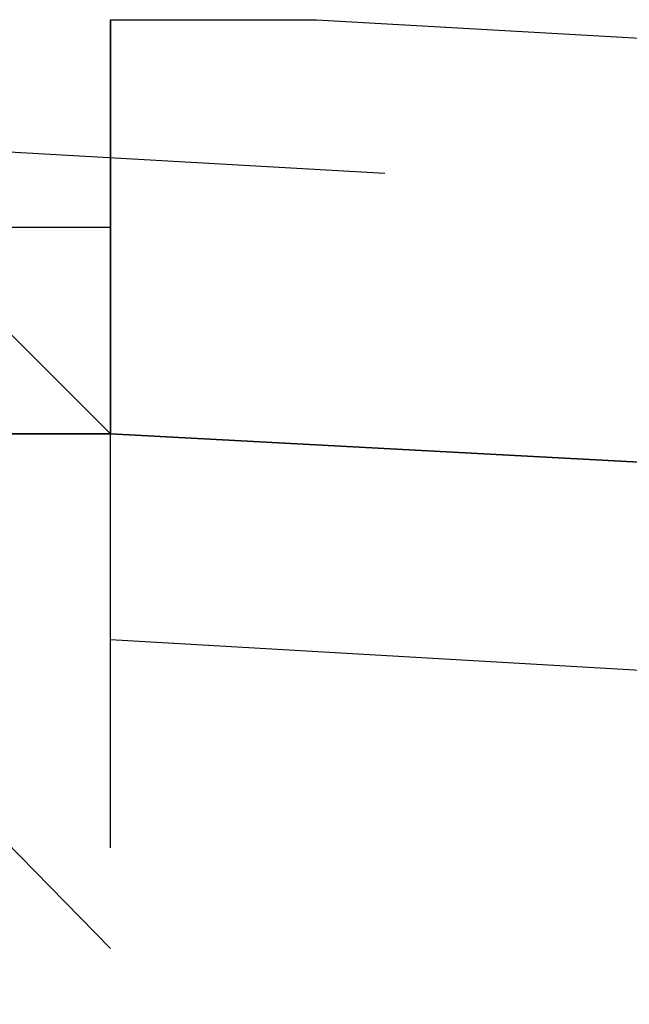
# Model space of a CAD drawing. Header units: feet. Extents: x -79 to 198, y -22 to 181.
# Tile 720 of 982: x 91.7141 to 91.7535, y 153.9943 to 154.0578. Entities that reach past the tile are written whole.
import ezdxf

# ---------------------------------------------------------------- set-up
doc = ezdxf.new("R2010")
doc.units = ezdxf.units.FT
doc.layers.add('A-LINEA', color=7, linetype='CONTINUOUS')

msp = doc.modelspace()

# ---------------------------------------------------------------- linework, layer by layer
at = {"layer": 'A-LINEA'}
for p, q in [((91.72, 154.0578), (91.72, 154.0578)), ((91.72, 154.0578), (91.72, 154.0578)), ((91.72, 154.0578), (91.72, 154.0444)), ((91.72, 154.0578), (91.72, 154.0578)), ((91.72, 154.0578), (91.72, 154.0578)), ((91.72, 154.0578), (91.72, 154.0578)), ((91.72, 154.0578), (91.72, 154.0444)), ((91.72, 154.0578), (91.72, 154.0578)), ((91.72, 154.0578), (91.72, 154.0578)), ((91.72, 154.0444), (91.72, 154.0578)), ((91.72, 154.0578), (91.72, 154.0578)), ((91.72, 154.0578), (91.72, 154.0578)), ((91.72, 154.0578), (91.72, 154.0578)), ((91.72, 154.0578), (91.72, 154.0578)), ((91.72, 154.0578), (91.72, 154.0444)), ((91.72, 154.0578), (91.72, 154.0578)), ((91.72, 154.0578), (91.72, 154.0578)), ((91.72, 154.0578), (91.72, 154.0578)), ((91.72, 154.0578), (91.72, 154.0444)), ((91.72, 154.0578), (91.72, 154.0578)), ((91.72, 154.0578), (91.72, 154.0578)), ((91.72, 154.0444), (91.72, 154.0578)), ((91.72, 154.0578), (91.72, 154.0578)), ((91.72, 154.0578), (91.72, 154.0578)), ((91.6798, 154.0512), (91.7377, 154.0479)), ((91.6798, 154.0512), (91.7377, 154.0479)), ((91.72, 154.0444), (91.7067, 154.0444)), ((91.72, 154.0444), (91.7067, 154.0444)), ((91.72, 154.0444), (91.7067, 154.0444)), ((91.72, 154.0444), (91.7067, 154.0444)), ((91.72, 154.0444), (91.7067, 154.0444)), ((91.72, 154.0444), (91.7067, 154.0444)), ((91.72, 154.0311), (91.72, 154.0444)), ((91.72, 154.0444), (91.72, 154.0444)), ((91.72, 154.0444), (91.72, 154.0444)), ((91.72, 154.0444), (91.72, 154.0444)), ((91.72, 154.0444), (91.72, 154.0444)), ((91.72, 154.0444), (91.72, 154.0444)), ((91.72, 154.0444), (91.72, 154.0444)), ((91.72, 154.0444), (91.72, 154.0444)), ((91.72, 154.0444), (91.72, 154.0444)), ((91.72, 154.0444), (91.72, 154.0444)), ((91.72, 154.0444), (91.72, 154.0444)), ((91.72, 154.0444), (91.72, 154.0444)), ((91.72, 154.0444), (91.72, 154.0444)), ((91.72, 154.0444), (91.72, 154.0444)), ((91.72, 154.0444), (91.72, 154.0444)), ((91.72, 154.0444), (91.72, 154.0444)), ((91.72, 154.0444), (91.72, 154.0311)), ((91.72, 154.0444), (91.72, 154.0444)), ((91.72, 154.0444), (91.72, 154.0444)), ((91.72, 154.0444), (91.72, 154.0311)), ((91.72, 154.0444), (91.72, 154.0444)), ((91.72, 154.0444), (91.72, 154.0444)), ((91.72, 154.0444), (91.72, 154.0444)), ((91.72, 154.0444), (91.72, 154.0444)), ((91.72, 154.0311), (91.72, 154.0444)), ((91.72, 154.0444), (91.72, 154.0444)), ((91.72, 154.0444), (91.72, 154.0444)), ((91.72, 154.0444), (91.72, 154.0444)), ((91.72, 154.0444), (91.72, 154.0444)), ((91.72, 154.0444), (91.72, 154.0444)), ((91.72, 154.0444), (91.72, 154.0444)), ((91.72, 154.0444), (91.72, 154.0444)), ((91.72, 154.0444), (91.72, 154.0444)), ((91.72, 154.0444), (91.72, 154.0444)), ((91.72, 154.0444), (91.72, 154.0444)), ((91.72, 154.0444), (91.72, 154.0444)), ((91.72, 154.0444), (91.72, 154.0444)), ((91.72, 154.0444), (91.72, 154.0444)), ((91.72, 154.0444), (91.72, 154.0444)), ((91.72, 154.0444), (91.72, 154.0444)), ((91.72, 154.0444), (91.72, 154.0311)), ((91.72, 154.0444), (91.72, 154.0444)), ((91.72, 154.0444), (91.72, 154.0444)), ((91.72, 154.0444), (91.72, 154.0311)), ((91.72, 154.0444), (91.72, 154.0444)), ((91.72, 154.0444), (91.72, 154.0444)), ((91.72, 154.0444), (91.72, 154.0444)), ((91.72, 154.0444), (91.72, 154.0444)), ((91.72, 154.0311), (91.7067, 154.0311)), ((91.72, 154.0311), (91.7067, 154.0311)), ((91.7067, 154.0311), (91.72, 154.0311)), ((91.72, 154.0311), (91.7067, 154.0311)), ((91.72, 154.0311), (91.7067, 154.0311)), ((91.7067, 154.0311), (91.72, 154.0311)), ((91.72, 154.0311), (91.72, 154.0311)), ((91.72, 154.0178), (91.72, 154.0311)), ((91.72, 154.0311), (91.72, 154.0311)), ((91.72, 154.0311), (91.72, 154.0311)), ((91.72, 154.0311), (91.72, 154.0311)), ((91.72, 154.0311), (91.72, 154.0311)), ((91.72, 154.0178), (91.72, 154.0311)), ((91.72, 154.0178), (91.72, 154.0311)), ((91.72, 154.0311), (91.72, 154.0311)), ((91.72, 154.0311), (91.72, 154.0311)), ((91.72, 154.0311), (91.72, 154.0311)), ((91.72, 154.0311), (91.72, 154.0311)), ((91.72, 154.0311), (91.72, 154.0311)), ((91.72, 154.0311), (91.72, 154.0311)), ((91.72, 154.0311), (91.72, 154.0311)), ((91.72, 154.0178), (91.72, 154.0311)), ((91.72, 154.0311), (91.72, 154.0311)), ((91.72, 154.0311), (91.72, 154.0311)), ((91.72, 154.0311), (91.72, 154.0311)), ((91.72, 154.0311), (91.72, 154.0311)), ((91.72, 154.0178), (91.72, 154.0311)), ((91.72, 154.0178), (91.72, 154.0311)), ((91.72, 154.0311), (91.72, 154.0311)), ((91.72, 154.0311), (91.72, 154.0311)), ((91.72, 154.0311), (91.72, 154.0311)), ((91.72, 154.0311), (91.72, 154.0311)), ((91.72, 154.0311), (91.72, 154.0311)), ((91.72, 154.0311), (91.72, 154.0311)), ((91.72, 154.0178), (91.72, 154.0178)), ((91.72, 154.0178), (91.72, 154.0178)), ((91.72, 154.0178), (91.72, 154.0178)), ((91.72, 154.0178), (91.72, 154.0178)), ((91.72, 154.0178), (91.72, 154.0178)), ((91.72, 154.0178), (91.72, 154.0178)), ((91.72, 154.0178), (91.72, 154.0178)), ((91.72, 154.0178), (91.72, 154.0178)), ((91.72, 154.0178), (91.72, 154.0178)), ((91.72, 154.0178), (91.72, 154.0178)), ((91.72, 154.0178), (91.72, 154.0178)), ((91.72, 154.0178), (91.72, 154.0178)), ((91.72, 154.0178), (91.72, 154.0178)), ((91.72, 154.0178), (91.72, 154.0178)), ((91.72, 154.0178), (91.72, 154.0178)), ((91.72, 154.0178), (91.72, 154.0178)), ((91.72, 154.0178), (91.72, 154.0178)), ((91.72, 154.0178), (91.72, 154.0178)), ((91.72, 154.0178), (91.72, 154.0178)), ((91.72, 154.0178), (91.72, 154.0178)), ((91.72, 154.0178), (91.72, 154.0178)), ((91.72, 154.0178), (91.72, 154.0178)), ((91.72, 154.0044), (91.72, 154.0044)), ((91.72, 154.0044), (91.72, 154.0044))]:
    msp.add_line(p, q, dxfattribs=at)
for points in [[(91.7333, 154.0578), (95.6667, 153.8311), (95.6667, 153.8178), (91.72, 154.0311), (91.72, 154.0444), (91.72, 154.0578), (91.7333, 154.0578)], [(91.72, 154.0044), (91.72, 154.0178), (91.72, 154.0311), (91.72, 154.0444), (91.72, 154.0578)], [(91.7333, 154.0578), (95.6667, 153.8311), (95.6667, 153.8178), (91.72, 154.0311), (91.72, 154.0444), (91.72, 154.0578), (91.7333, 154.0578)], [(91.72, 154.0044), (91.72, 154.0178), (91.72, 154.0311), (91.72, 154.0444), (91.72, 154.0578)], [(91.72, 154.0311), (91.72, 154.0311), (91.7067, 154.0444)], [(91.72, 154.0311), (91.72, 154.0311), (91.7067, 154.0444)], [(91.72, 154.0311), (95.6667, 153.8178), (95.6667, 153.8044), (95.6667, 153.7911), (91.72, 154.0178), (91.72, 154.0311)], [(91.72, 154.0311), (95.6667, 153.8178), (95.6667, 153.8044), (95.6667, 153.7911), (91.72, 154.0178), (91.72, 154.0311)], [(91.72, 153.9979), (91.7005, 154.0178), (91.68, 153.999)], [(91.72, 153.9979), (91.7005, 154.0178), (91.68, 153.999)]]:
    msp.add_lwpolyline(points, dxfattribs=at)

doc.saveas('drawing.dxf')
